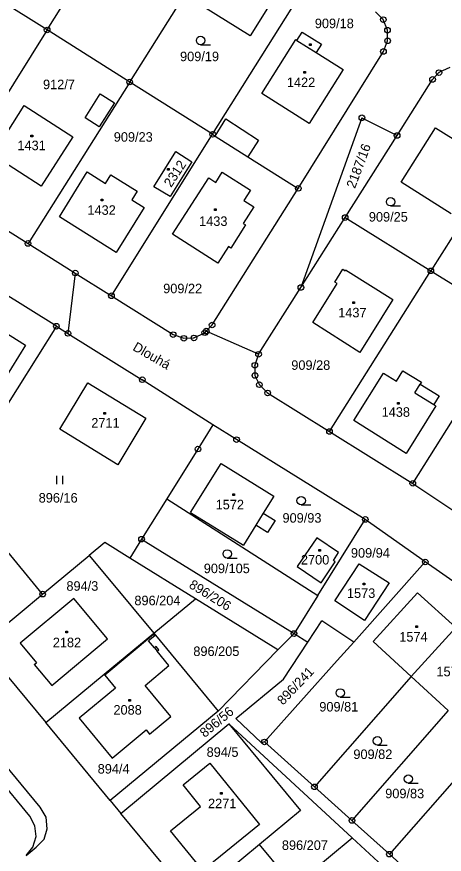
# Model space of a CAD drawing. Extents: x -795483 to -789093, y -1112258 to -1108741.
# Drawn here: x -791325.8 to -791249.5, y -1109505.9 to -1109356.5 of the extents above; entities that cross this region are included whole.
import ezdxf

# ---------------------------------------------------------------- set-up
doc = ezdxf.new("R2010")
doc.units = 0
for name, color, linetype in [('Vrstva 1', 7, 'Continuous'), ('Vrstva 14', 7, 'Continuous'), ('Vrstva 15', 7, 'Continuous'), ('Vrstva 2', 7, 'Continuous'), ('Vrstva 23', 7, 'Continuous'), ('Vrstva 25', 7, 'Continuous'), ('Vrstva 28', 7, 'Continuous'), ('Vrstva 38', 7, 'Continuous')]:
    doc.layers.add(name, color=color, linetype=linetype)

msp = doc.modelspace()

# ---------------------------------------------------------------- linework, layer by layer
at = {"layer": 'Vrstva 1'}
for p, q in [((-791320.37, -1109358.89), (-791302.4, -1109330.2)), ((-791305.64, -1109368.18), (-791287.61, -1109339.55)), ((-791290.84, -1109377.5), (-791272.88, -1109348.85)), ((-791320.37, -1109358.89), (-791335.14, -1109349.58)), ((-791278.59, -1109351.06), (-791284.16, -1109359.95)), ((-791284.16, -1109359.95), (-791292.46, -1109354.75)), ((-791260.38, -1109357.04), (-791261.79, -1109355.68)), ((-791259.63, -1109358.92), (-791260.38, -1109357.04)), ((-791320.37, -1109358.89), (-791338.45, -1109387.74)), ((-791305.64, -1109368.18), (-791320.37, -1109358.89)), ((-791275.8, -1109360.74), (-791274.86, -1109359.26)), ((-791274.86, -1109359.26), (-791271.43, -1109361.42)), ((-791259.61, -1109360.83), (-791259.63, -1109358.92)), ((-791282.03, -1109370.23), (-791275.98, -1109360.58)), ((-791275.98, -1109360.58), (-791275.8, -1109360.74)), ((-791260.36, -1109362.72), (-791259.61, -1109360.83)), ((-791275.55, -1109387.14), (-791260.36, -1109362.72)), ((-791271.43, -1109361.42), (-791272.36, -1109362.89)), ((-791272.36, -1109362.89), (-791267.57, -1109365.94)), ((-791248.49, -1109365.61), (-791250.45, -1109366.5)), ((-791267.57, -1109365.94), (-791273.6, -1109375.56)), ((-791250.45, -1109366.5), (-791251.59, -1109367.71)), ((-791305.64, -1109368.18), (-791323.77, -1109396.96)), ((-791290.84, -1109377.5), (-791305.64, -1109368.18)), ((-791257.92, -1109377.71), (-791251.59, -1109367.71)), ((-791273.6, -1109375.56), (-791282.03, -1109370.23)), ((-791330.08, -1109381.22), (-791324.46, -1109372.37)), ((-791324.46, -1109372.37), (-791315.76, -1109377.93)), ((-791233.76, -1109373.08), (-791251.9, -1109401.85)), ((-791264.2, -1109374.55), (-791275.09, -1109404.82)), ((-791264.2, -1109374.55), (-791257.92, -1109377.71)), ((-791257.2, -1109386.06), (-791251.07, -1109376.33)), ((-791251.07, -1109376.33), (-791242.17, -1109381.91)), ((-791308.89, -1109406.3), (-791290.84, -1109377.5)), ((-791290.84, -1109377.5), (-791290.41, -1109377.85)), ((-791267.19, -1109392.35), (-791257.92, -1109377.71)), ((-791315.76, -1109377.93), (-791321.41, -1109386.77)), ((-791290.41, -1109377.85), (-791284.53, -1109381.52)), ((-791301.3, -1109386.84), (-791297.43, -1109380.57)), ((-791297.43, -1109380.57), (-791294.54, -1109382.38)), ((-791321.41, -1109386.77), (-791330.08, -1109381.22)), ((-791284.53, -1109381.52), (-791275.55, -1109387.14)), ((-791294.54, -1109382.38), (-791298.44, -1109388.61)), ((-791318.19, -1109392.19), (-791313.2, -1109384.22)), ((-791313.2, -1109384.22), (-791309.96, -1109386.27)), ((-791309.96, -1109386.27), (-791309, -1109384.73)), ((-791309, -1109384.73), (-791304.33, -1109387.64)), ((-791297.98, -1109395.31), (-791291.53, -1109385.28)), ((-791291.53, -1109385.28), (-791290.28, -1109386.08)), ((-791290.28, -1109386.08), (-791289.14, -1109384.24)), ((-791289.14, -1109384.24), (-791284.05, -1109387.48)), ((-791248.29, -1109391.67), (-791257.2, -1109386.06)), ((-791338.45, -1109387.74), (-791323.77, -1109396.96)), ((-791304.33, -1109387.64), (-791305.28, -1109389.21)), ((-791298.44, -1109388.61), (-791301.3, -1109386.84)), ((-791290.93, -1109411.51), (-791275.55, -1109387.14)), ((-791284.05, -1109387.48), (-791285.25, -1109389.3)), ((-791305.28, -1109389.21), (-791303.06, -1109390.58)), ((-791285.25, -1109389.3), (-791283.47, -1109390.41)), ((-791303.06, -1109390.58), (-791308.08, -1109398.55)), ((-791283.47, -1109390.41), (-791285.37, -1109393.4)), ((-791308.08, -1109398.55), (-791318.19, -1109392.19)), ((-791275.09, -1109404.82), (-791267.19, -1109392.35)), ((-791267.19, -1109392.35), (-791251.9, -1109401.85)), ((-791284.97, -1109393.66), (-791287.6, -1109397.79)), ((-791285.37, -1109393.4), (-791284.97, -1109393.66)), ((-791289.89, -1109400.5), (-791297.98, -1109395.31)), ((-791323.77, -1109396.96), (-791316.84, -1109401.31)), ((-791288.01, -1109397.53), (-791289.89, -1109400.5)), ((-791287.6, -1109397.79), (-791288.01, -1109397.53)), ((-791316.84, -1109401.31), (-791315.35, -1109402.25)), ((-791269.05, -1109403.85), (-791267.62, -1109401.58)), ((-791267.62, -1109401.58), (-791267.2, -1109401.84)), ((-791267.2, -1109401.84), (-791267.12, -1109401.66)), ((-791267.12, -1109401.66), (-791258.66, -1109406.99)), ((-791315.35, -1109402.25), (-791316.66, -1109413.01)), ((-791315.35, -1109402.25), (-791308.89, -1109406.3)), ((-791269.98, -1109430.5), (-791251.9, -1109401.85)), ((-791251.9, -1109401.85), (-791237.04, -1109411.08)), ((-791272.95, -1109411.05), (-791268.63, -1109404.11)), ((-791268.63, -1109404.11), (-791269.05, -1109403.85)), ((-791318.72, -1109411.73), (-791328.84, -1109405.44)), ((-791282.64, -1109416.73), (-791275.09, -1109404.82)), ((-791308.89, -1109406.3), (-791297.88, -1109413.22)), ((-791258.66, -1109406.99), (-791264.56, -1109416.41)), ((-791331.98, -1109410.27), (-791324.21, -1109415.13)), ((-791318.72, -1109411.73), (-791333.62, -1109435.45)), ((-791318.72, -1109411.73), (-791316.66, -1109413.01)), ((-791291.97, -1109412.6), (-791290.93, -1109411.51)), ((-791264.56, -1109416.41), (-791272.95, -1109411.05)), ((-791255.12, -1109439.75), (-791237.04, -1109411.08)), ((-791316.66, -1109413.01), (-791303.39, -1109421.27)), ((-791297.88, -1109413.22), (-791295.98, -1109413.88)), ((-791294.17, -1109413.82), (-791292.24, -1109412.89)), ((-791292.24, -1109412.89), (-791291.97, -1109412.6)), ((-791282.64, -1109416.73), (-791291.97, -1109412.6)), ((-791324.21, -1109415.13), (-791330.46, -1109425.1)), ((-791295.98, -1109413.88), (-791294.17, -1109413.82)), ((-791282.64, -1109416.73), (-791283.31, -1109418.7)), ((-791283.31, -1109418.7), (-791283.29, -1109420.52)), ((-791258.04, -1109421.52), (-791256.87, -1109419.66)), ((-791256.87, -1109419.66), (-791253.59, -1109421.71)), ((-791283.29, -1109420.52), (-791282.49, -1109422.16)), ((-791265.64, -1109428.55), (-791260.33, -1109420.09)), ((-791260.33, -1109420.09), (-791258.04, -1109421.52)), ((-791318.1, -1109430.09), (-791313.09, -1109421.81)), ((-791313.09, -1109421.81), (-791302.75, -1109428.15)), ((-791290.82, -1109429.32), (-791303.39, -1109421.27)), ((-791282.49, -1109422.16), (-791281.02, -1109423.63)), ((-791253.59, -1109421.71), (-791253.8, -1109422.05)), ((-791253.8, -1109422.05), (-791250.4, -1109424.16)), ((-791281.02, -1109423.63), (-791269.98, -1109430.5)), ((-791250.4, -1109424.16), (-791251.37, -1109425.7)), ((-791251.02, -1109425.93), (-791256.31, -1109434.4)), ((-791251.37, -1109425.7), (-791251.02, -1109425.93)), ((-791302.75, -1109428.15), (-791307.73, -1109436.43)), ((-791256.31, -1109434.4), (-791265.64, -1109428.55)), ((-791307.73, -1109436.43), (-791318.1, -1109430.09)), ((-791290.82, -1109429.32), (-791293.45, -1109433.63)), ((-791286.57, -1109431.95), (-791290.82, -1109429.32)), ((-791269.98, -1109430.5), (-791255.12, -1109439.75)), ((-791263.59, -1109446.19), (-791286.57, -1109431.95)), ((-791293.45, -1109433.63), (-791299.01, -1109442.51)), ((-791294.76, -1109444.96), (-791289.34, -1109436.22)), ((-791289.34, -1109436.22), (-791279.93, -1109442.06)), ((-791255.12, -1109439.75), (-791240.56, -1109449.51)), ((-791279.93, -1109442.06), (-791281.79, -1109445.06)), ((-791299.01, -1109442.51), (-791303.52, -1109449.71)), ((-791299.01, -1109442.51), (-791272.07, -1109459.75)), ((-791294.76, -1109444.96), (-791285.34, -1109450.78)), ((-791281.79, -1109445.06), (-791279.69, -1109446.36)), ((-791279.69, -1109446.36), (-791281.03, -1109448.51)), ((-791272.07, -1109459.75), (-791263.59, -1109446.19)), ((-791252.89, -1109453.78), (-791263.59, -1109446.19)), ((-791283.14, -1109447.23), (-791285.34, -1109450.78)), ((-791281.03, -1109448.51), (-791283.14, -1109447.23)), ((-791272.27, -1109449.48), (-791275.75, -1109454.59)), ((-791268.35, -1109452.1), (-791272.27, -1109449.48)), ((-791321.18, -1109459.51), (-791328.48, -1109450.68)), ((-791310.09, -1109450.33), (-791312.84, -1109452.61)), ((-791305.64, -1109453.09), (-791310.09, -1109450.33)), ((-791303.52, -1109449.71), (-791305.64, -1109453.09)), ((-791303.52, -1109449.71), (-791276.31, -1109466.54)), ((-791269.28, -1109453.53), (-791268.35, -1109452.1)), ((-791321.18, -1109459.51), (-791312.84, -1109452.61)), ((-791312.84, -1109452.61), (-791309.22, -1109456.98)), ((-791293.92, -1109460.34), (-791305.64, -1109453.09)), ((-791271.46, -1109457.48), (-791268.99, -1109453.76)), ((-791268.99, -1109453.76), (-791269.28, -1109453.53)), ((-791252.89, -1109453.78), (-791265.66, -1109468.05)), ((-791242.99, -1109460.69), (-791252.89, -1109453.78)), ((-791275.75, -1109454.59), (-791271.46, -1109457.48)), ((-791269.06, -1109460.7), (-791264.7, -1109454.1)), ((-791264.7, -1109454.1), (-791259.34, -1109457.51)), ((-791309.22, -1109456.98), (-791301.34, -1109466.48)), ((-791259.34, -1109457.51), (-791263.72, -1109464.22)), ((-791332.11, -1109468.56), (-791321.18, -1109459.51)), ((-791272.07, -1109459.75), (-791276.31, -1109466.54)), ((-791262.21, -1109467.97), (-791254.26, -1109459.27)), ((-791254.26, -1109459.27), (-791247.45, -1109465.46)), ((-791315.61, -1109460.27), (-791325.18, -1109468.26)), ((-791309.59, -1109467.51), (-791315.61, -1109460.27)), ((-791301.34, -1109466.48), (-791293.92, -1109460.34)), ((-791279.18, -1109469.47), (-791293.92, -1109460.34)), ((-791263.72, -1109464.22), (-791269.06, -1109460.7)), ((-791273.86, -1109468.06), (-791271.38, -1109464.29)), ((-791265.66, -1109468.05), (-791271.38, -1109464.29)), ((-791247.45, -1109465.46), (-791255.42, -1109474.18)), ((-791310.19, -1109473.81), (-791301.34, -1109466.48)), ((-791301.18, -1109466.97), (-791302.26, -1109467.87)), ((-791301.34, -1109466.48), (-791301.03, -1109466.85)), ((-791301.03, -1109466.85), (-791301.18, -1109466.97)), ((-791301.03, -1109466.85), (-791289.85, -1109480.36)), ((-791279.18, -1109469.47), (-791276.31, -1109466.54)), ((-791276.31, -1109466.54), (-791273.86, -1109468.06)), ((-791332.11, -1109468.56), (-791320.61, -1109482.43)), ((-791325.18, -1109468.26), (-791322.28, -1109471.75)), ((-791319.55, -1109475.81), (-791309.59, -1109467.51)), ((-791301.24, -1109469.1), (-791302.26, -1109467.87)), ((-791300.93, -1109468.84), (-791301.24, -1109469.1)), ((-791300.42, -1109469.46), (-791300.93, -1109468.84)), ((-791278.2, -1109474.65), (-791273.86, -1109468.06)), ((-791265.66, -1109468.05), (-791268.59, -1109471.33)), ((-791255.42, -1109474.18), (-791262.21, -1109467.97)), ((-791300.73, -1109469.71), (-791300.42, -1109469.46)), ((-791298.63, -1109472.25), (-791300.73, -1109469.71)), ((-791289.85, -1109480.36), (-791279.18, -1109469.47)), ((-791322.68, -1109472.07), (-791322.28, -1109471.75)), ((-791268.59, -1109471.33), (-791281.58, -1109485.87)), ((-791322.68, -1109472.07), (-791319.55, -1109475.81)), ((-791302.89, -1109475.78), (-791298.63, -1109472.25)), ((-791320.61, -1109482.43), (-791310.19, -1109473.81)), ((-791310.06, -1109473.96), (-791310.19, -1109473.81)), ((-791310.06, -1109473.96), (-791308.15, -1109476.26)), ((-791286.68, -1109481.68), (-791278.2, -1109474.65)), ((-791255.42, -1109474.18), (-791272.67, -1109493.88)), ((-791248.78, -1109480.25), (-791255.42, -1109474.18)), ((-791308.15, -1109476.26), (-791314.68, -1109481.63)), ((-791298.27, -1109481.34), (-791302.89, -1109475.78)), ((-791289.85, -1109480.36), (-791309.11, -1109496.31)), ((-791248.78, -1109480.25), (-791265.98, -1109499.88)), ((-791321.59, -1109497.52), (-791335.32, -1109480.96)), ((-791314.68, -1109481.63), (-791308.75, -1109488.78)), ((-791302.09, -1109484.51), (-791298.27, -1109481.34)), ((-791282.1, -1109486.01), (-791286.68, -1109481.68)), ((-791323.48, -1109499.09), (-791337.21, -1109482.53)), ((-791309.11, -1109496.31), (-791320.61, -1109482.43)), ((-791308.75, -1109488.78), (-791302.72, -1109483.69)), ((-791307.2, -1109498.62), (-791287.93, -1109482.67)), ((-791302.72, -1109483.69), (-791302.09, -1109484.51)), ((-791287.93, -1109482.67), (-791275.16, -1109498.09)), ((-791265.95, -1109502.95), (-791287.93, -1109482.67)), ((-791281.58, -1109485.87), (-791282.1, -1109486.01)), ((-791281.58, -1109485.87), (-791272.67, -1109493.88)), ((-791242.14, -1109486.32), (-791259.29, -1109505.89)), ((-791296.11, -1109493.53), (-791291.31, -1109489.65)), ((-791291.31, -1109489.65), (-791282.46, -1109500.6)), ((-791292.98, -1109497.38), (-791296.11, -1109493.53)), ((-791272.67, -1109493.88), (-791265.98, -1109499.88)), ((-791309.11, -1109496.31), (-791307.2, -1109498.62)), ((-791320.54, -1109499.27), (-791321.59, -1109497.52)), ((-791294.42, -1109514.04), (-791307.2, -1109498.62)), ((-791298.34, -1109501.71), (-791292.98, -1109497.38)), ((-791275.16, -1109498.09), (-791282.48, -1109504.14)), ((-791322.55, -1109500.81), (-791323.48, -1109499.09)), ((-791320.34, -1109501.35), (-791320.54, -1109499.27)), ((-791265.98, -1109499.88), (-791259.29, -1109505.89)), ((-791322.34, -1109502.74), (-791322.55, -1109500.81)), ((-791320.92, -1109503.23), (-791320.34, -1109501.35)), ((-791292.57, -1109508.81), (-791298.34, -1109501.71)), ((-791282.46, -1109500.6), (-791292.57, -1109508.81)), ((-791322.9, -1109504.62), (-791322.34, -1109502.74)), ((-791322.35, -1109504.66), (-791320.92, -1109503.23)), ((-791276.33, -1109511.56), (-791265.95, -1109502.95)), ((-791258.24, -1109510.06), (-791265.95, -1109502.95)), ((-791324.14, -1109506.14), (-791322.9, -1109504.62)), ((-791324.14, -1109506.14), (-791322.35, -1109504.66)), ((-791282.48, -1109504.14), (-791294.42, -1109514.04)), ((-791276.33, -1109511.56), (-791282.48, -1109504.14)), ((-791259.29, -1109505.89), (-791252.61, -1109511.9))]:
    msp.add_line(p, q, dxfattribs=at)
at = {"layer": 'Vrstva 2'}
for p, q in [((-791275.8, -1109360.74), (-791272.36, -1109362.89)), ((-791313.59, -1109374.54), (-791310.89, -1109370.3)), ((-791310.89, -1109370.3), (-791308.37, -1109371.9)), ((-791308.37, -1109371.9), (-791311.08, -1109376.14)), ((-791311.08, -1109376.14), (-791313.59, -1109374.54)), ((-791290.41, -1109377.85), (-791288.49, -1109374.75)), ((-791288.49, -1109374.75), (-791282.65, -1109378.52)), ((-791282.65, -1109378.52), (-791284.53, -1109381.52)), ((-791254.75, -1109423.58), (-791253.8, -1109422.05)), ((-791254.75, -1109423.58), (-791251.37, -1109425.7)), ((-791281.79, -1109445.06), (-791283.14, -1109447.23)), ((-791301.38, -1109466.74), (-791310.06, -1109473.96)), ((-791301.38, -1109466.74), (-791301.18, -1109466.97)), ((-791301.24, -1109469.1), (-791300.73, -1109469.71))]:
    msp.add_line(p, q, dxfattribs=at)
at = {"layer": 'Vrstva 23'}
for p, q in [((-791292.99, -1109361.52), (-791291.24, -1109361.52)), ((-791259.08, -1109390.28), (-791257.33, -1109390.28)), ((-791318.61, -1109439.9), (-791318.61, -1109438.4)), ((-791317.61, -1109438.4), (-791317.61, -1109439.9)), ((-791275.04, -1109443.59), (-791273.29, -1109443.59)), ((-791288.23, -1109453.09), (-791286.48, -1109453.09)), ((-791268.07, -1109477.89), (-791266.32, -1109477.89)), ((-791261.44, -1109486.42), (-791259.69, -1109486.42)), ((-791255.92, -1109493.23), (-791254.17, -1109493.23))]:
    msp.add_line(p, q, dxfattribs=at)
for centre in [(-791292.99, -1109360.77), (-791259.08, -1109389.53), (-791275.04, -1109442.84), (-791288.23, -1109452.34), (-791268.07, -1109477.14), (-791261.44, -1109485.67), (-791255.92, -1109492.48)]:
    msp.add_circle(centre, 0.75, dxfattribs=at)
at = {"layer": 'Vrstva 25'}
for p, q in [((-791273.53, -1109361.34), (-791273.23, -1109361.34)), ((-791273.53, -1109361.64), (-791273.53, -1109361.34)), ((-791273.23, -1109361.34), (-791273.23, -1109361.64)), ((-791273.23, -1109361.64), (-791273.53, -1109361.64)), ((-791274.56, -1109366.32), (-791274.26, -1109366.32)), ((-791274.56, -1109366.62), (-791274.56, -1109366.32)), ((-791274.26, -1109366.62), (-791274.56, -1109366.62)), ((-791274.26, -1109366.32), (-791274.26, -1109366.62)), ((-791323.25, -1109377.67), (-791322.95, -1109377.67)), ((-791323.25, -1109377.97), (-791323.25, -1109377.67)), ((-791322.95, -1109377.67), (-791322.95, -1109377.97)), ((-791322.95, -1109377.97), (-791323.25, -1109377.97)), ((-791298.87, -1109383.61), (-791298.57, -1109383.61)), ((-791298.87, -1109383.91), (-791298.87, -1109383.61)), ((-791298.57, -1109383.61), (-791298.57, -1109383.91)), ((-791298.57, -1109383.91), (-791298.87, -1109383.91)), ((-791310.72, -1109389.09), (-791310.42, -1109389.09)), ((-791310.72, -1109389.39), (-791310.72, -1109389.09)), ((-791310.42, -1109389.39), (-791310.72, -1109389.39)), ((-791310.42, -1109389.09), (-791310.42, -1109389.39)), ((-791290.5, -1109390.78), (-791290.2, -1109390.78)), ((-791290.5, -1109391.08), (-791290.5, -1109390.78)), ((-791290.2, -1109391.08), (-791290.5, -1109391.08)), ((-791290.2, -1109390.78), (-791290.2, -1109391.08)), ((-791265.81, -1109407.38), (-791265.51, -1109407.38)), ((-791265.81, -1109407.68), (-791265.81, -1109407.38)), ((-791265.51, -1109407.68), (-791265.81, -1109407.68)), ((-791265.51, -1109407.38), (-791265.51, -1109407.68)), ((-791257.87, -1109425.31), (-791257.57, -1109425.31)), ((-791257.87, -1109425.61), (-791257.87, -1109425.31)), ((-791257.57, -1109425.61), (-791257.87, -1109425.61)), ((-791257.57, -1109425.31), (-791257.57, -1109425.61)), ((-791310.28, -1109427.13), (-791309.98, -1109427.13)), ((-791310.28, -1109427.43), (-791310.28, -1109427.13)), ((-791309.98, -1109427.13), (-791309.98, -1109427.43)), ((-791309.98, -1109427.43), (-791310.28, -1109427.43)), ((-791287.23, -1109441.61), (-791286.93, -1109441.61)), ((-791287.23, -1109441.91), (-791287.23, -1109441.61)), ((-791286.93, -1109441.91), (-791287.23, -1109441.91)), ((-791286.93, -1109441.61), (-791286.93, -1109441.91)), ((-791271.87, -1109451.55), (-791271.57, -1109451.55)), ((-791271.87, -1109451.85), (-791271.87, -1109451.55)), ((-791271.57, -1109451.85), (-791271.87, -1109451.85)), ((-791271.57, -1109451.55), (-791271.57, -1109451.85)), ((-791263.99, -1109457.58), (-791263.69, -1109457.58)), ((-791263.99, -1109457.88), (-791263.99, -1109457.58)), ((-791263.69, -1109457.88), (-791263.99, -1109457.88)), ((-791263.69, -1109457.58), (-791263.69, -1109457.88)), ((-791254.56, -1109465.19), (-791254.26, -1109465.19)), ((-791254.56, -1109465.49), (-791254.56, -1109465.19)), ((-791254.26, -1109465.49), (-791254.56, -1109465.49)), ((-791254.26, -1109465.19), (-791254.26, -1109465.49)), ((-791317.03, -1109466.11), (-791316.73, -1109466.11)), ((-791317.03, -1109466.41), (-791317.03, -1109466.11)), ((-791316.73, -1109466.41), (-791317.03, -1109466.41)), ((-791316.73, -1109466.11), (-791316.73, -1109466.41)), ((-791305.78, -1109478.3), (-791305.48, -1109478.3)), ((-791305.78, -1109478.6), (-791305.78, -1109478.3)), ((-791305.48, -1109478.6), (-791305.78, -1109478.6)), ((-791305.48, -1109478.3), (-791305.48, -1109478.6)), ((-791289.44, -1109494.9), (-791289.14, -1109494.9)), ((-791289.44, -1109495.2), (-791289.44, -1109494.9)), ((-791289.14, -1109495.2), (-791289.44, -1109495.2)), ((-791289.14, -1109494.9), (-791289.14, -1109495.2))]:
    msp.add_line(p, q, dxfattribs=at)
at = {"layer": 'Vrstva 28'}
for centre, radius in [((-791260.38, -1109357.04), 0.5), ((-791320.37, -1109358.89), 0.5), ((-791260.38, -1109357.04), 0.01), ((-791259.63, -1109358.92), 0.5), ((-791320.37, -1109358.89), 0.01), ((-791259.63, -1109358.92), 0.01), ((-791259.61, -1109360.83), 0.5), ((-791259.61, -1109360.83), 0.01), ((-791260.36, -1109362.72), 0.5), ((-791260.36, -1109362.72), 0.01), ((-791251.59, -1109367.71), 0.5), ((-791250.45, -1109366.5), 0.5), ((-791250.45, -1109366.5), 0.01), ((-791305.64, -1109368.18), 0.5), ((-791305.64, -1109368.18), 0.01), ((-791251.59, -1109367.71), 0.01), ((-791264.2, -1109374.55), 0.5), ((-791264.2, -1109374.55), 0.01), ((-791290.84, -1109377.5), 0.5), ((-791290.84, -1109377.5), 0.01), ((-791257.92, -1109377.71), 0.5), ((-791257.92, -1109377.71), 0.01), ((-791275.55, -1109387.14), 0.5), ((-791275.55, -1109387.14), 0.01), ((-791267.19, -1109392.35), 0.5), ((-791267.19, -1109392.35), 0.01), ((-791323.77, -1109396.96), 0.5), ((-791323.77, -1109396.96), 0.01), ((-791251.9, -1109401.85), 0.5), ((-791315.35, -1109402.25), 0.5), ((-791315.35, -1109402.25), 0.01), ((-791251.9, -1109401.85), 0.01), ((-791275.09, -1109404.82), 0.5), ((-791308.89, -1109406.3), 0.5), ((-791275.09, -1109404.82), 0.01), ((-791308.89, -1109406.3), 0.01), ((-791318.72, -1109411.73), 0.5), ((-791318.72, -1109411.73), 0.01), ((-791291.97, -1109412.6), 0.5), ((-791290.93, -1109411.51), 0.5), ((-791290.93, -1109411.51), 0.01), ((-791316.66, -1109413.01), 0.5), ((-791316.66, -1109413.01), 0.01), ((-791297.88, -1109413.22), 0.5), ((-791297.88, -1109413.22), 0.01), ((-791295.98, -1109413.88), 0.5), ((-791294.17, -1109413.82), 0.5), ((-791292.24, -1109412.89), 0.5), ((-791292.24, -1109412.89), 0.01), ((-791291.97, -1109412.6), 0.01), ((-791295.98, -1109413.88), 0.01), ((-791294.17, -1109413.82), 0.01), ((-791282.64, -1109416.73), 0.5), ((-791282.64, -1109416.73), 0.01), ((-791283.31, -1109418.7), 0.5), ((-791283.31, -1109418.7), 0.01), ((-791303.39, -1109421.27), 0.5), ((-791283.29, -1109420.52), 0.5), ((-791283.29, -1109420.52), 0.01), ((-791303.39, -1109421.27), 0.01), ((-791282.49, -1109422.16), 0.5), ((-791282.49, -1109422.16), 0.01), ((-791281.02, -1109423.63), 0.5), ((-791281.02, -1109423.63), 0.01), ((-791269.98, -1109430.5), 0.5), ((-791286.57, -1109431.95), 0.5), ((-791269.98, -1109430.5), 0.01), ((-791286.57, -1109431.95), 0.01), ((-791293.45, -1109433.63), 0.5), ((-791293.45, -1109433.63), 0.01), ((-791255.12, -1109439.75), 0.5), ((-791255.12, -1109439.75), 0.01), ((-791263.59, -1109446.19), 0.5), ((-791263.59, -1109446.19), 0.01), ((-791303.52, -1109449.71), 0.5), ((-791303.52, -1109449.71), 0.01), ((-791252.89, -1109453.78), 0.5), ((-791252.89, -1109453.78), 0.01), ((-791321.18, -1109459.51), 0.5), ((-791321.18, -1109459.51), 0.01), ((-791276.31, -1109466.54), 0.5), ((-791276.31, -1109466.54), 0.01), ((-791281.58, -1109485.87), 0.5), ((-791281.58, -1109485.87), 0.01), ((-791272.67, -1109493.88), 0.5), ((-791272.67, -1109493.88), 0.01), ((-791265.98, -1109499.88), 0.5), ((-791265.98, -1109499.88), 0.01), ((-791259.29, -1109505.89), 0.5), ((-791259.29, -1109505.89), 0.01)]:
    msp.add_circle(centre, radius, dxfattribs=at)

# ---------------------------------------------------------------- texts
at = {"layer": 'Vrstva 14'}
for s, p in [('909/18', (-791272.6, -1109358.57)), ('909/19', (-791296.65, -1109364.46)), ('912/7', (-791321.1, -1109369.45)), ('909/23', (-791308.48, -1109378.82)), ('909/25', (-791262.96, -1109393.07)), ('909/22', (-791299.66, -1109405.85)), ('909/28', (-791276.8, -1109419.51)), ('896/16', (-791321.88, -1109443.18)), ('909/93', (-791278.37, -1109446.77)), ('909/94', (-791266.16, -1109453.01)), ('909/105', (-791292.42, -1109455.77)), ('894/3', (-791316.93, -1109458.91)), ('896/204', (-791304.8, -1109461.49)), ('896/205', (-791294.28, -1109470.55)), ('909/81', (-791271.8, -1109480.45)), ('894/5', (-791291.91, -1109488.53)), ('909/82', (-791265.72, -1109488.92)), ('894/4', (-791311.35, -1109491.52)), ('909/83', (-791260.04, -1109495.92)), ('896/207', (-791278.48, -1109505.13))]:
    msp.add_text(s, height=1.7, dxfattribs=at).set_placement(p)
for s, rotation, p in [('2187/16', 69.4678, (-791265.44, -1109387.27)), ('896/206', 328.537, (-791295.21, -1109458.27)), ('896/241', 46.2991, (-791278.28, -1109479.41)), ('896/56', 39.8466, (-791292.25, -1109485.19))]:
    msp.add_text(s, height=1.7, rotation=rotation, dxfattribs=at).set_placement(p)
at = {"layer": 'Vrstva 15'}
for s, p in [('1422', (-791277.59, -1109369.08)), ('1431', (-791325.67, -1109380.33)), ('1432', (-791313.18, -1109391.86)), ('1433', (-791293.25, -1109393.84)), ('1437', (-791268.43, -1109410.15)), ('1438', (-791260.68, -1109427.88)), ('2711', (-791312.49, -1109429.8)), ('1572', (-791290.3, -1109444.39)), ('2700', (-791275.08, -1109454.23)), ('1573', (-791266.87, -1109460.19)), ('2182', (-791319.36, -1109468.98)), ('1574', (-791257.53, -1109467.97)), ('1575', (-791250.9, -1109474.17)), ('2088', (-791308.54, -1109481)), ('2271', (-791291.66, -1109497.69))]:
    msp.add_text(s, height=1.7, dxfattribs=at).set_placement(p)
msp.add_text('2312', height=1.7, rotation=56.5237, dxfattribs=at).set_placement((-791298.25, -1109387.08))
at = {"layer": 'Vrstva 38'}
msp.add_text('Dlouhá', height=1.7, rotation=330.1256, dxfattribs=at).set_placement((-791305.23, -1109415.92))

doc.saveas('drawing.dxf')
